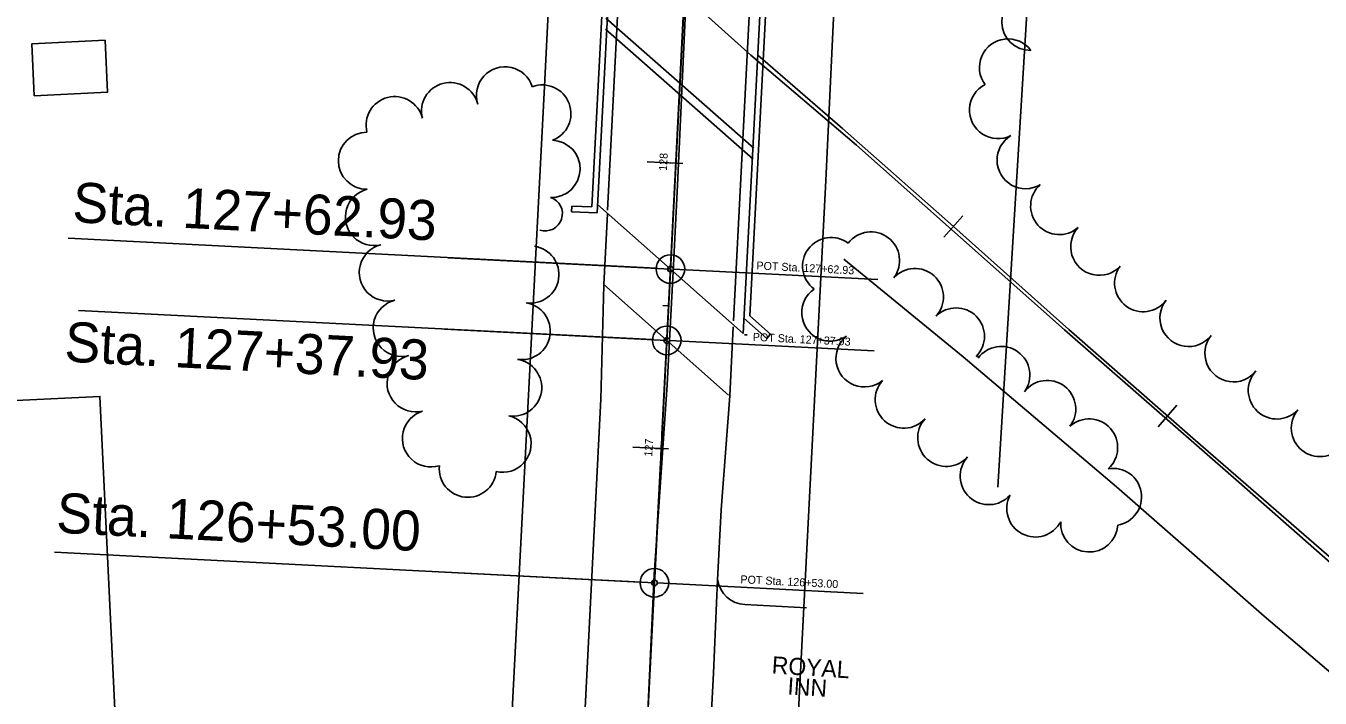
# Model space of a CAD drawing. Extents: x -25029 to 2274964, y -81170 to 687028.
# Drawn here: x -4248.3 to -3795.5, y -67116.1 to -66880.9 of the extents above; entities that cross this region are included whole.
import ezdxf

# ---------------------------------------------------------------- set-up
doc = ezdxf.new("R2010")
doc.units = 0
for name, color, linetype in [('81911BEA - RW_X_Fee_RW', 7, 'Continuous'), ('BD_X_Canopy', 7, 'Continuous'), ('BLDG', 7, 'Continuous'), ('BR_X_Rail_Object', 7, 'Continuous'), ('Default', 7, 'Continuous'), ('GE_X_CL_100', 7, 'Continuous'), ('GE_X_CL_20', 7, 'Continuous'), ('GE_X_CL_2000', 7, 'Continuous'), ('GK_Visualization', 7, 'Continuous'), ('PV_X_EOP', 7, 'Continuous'), ('RD_X_RR_1', 7, 'Continuous'), ('RR', 7, 'Continuous'), ('TREES', 7, 'Continuous'), ('WALL', 7, 'Continuous')]:
    doc.layers.add(name, color=color, linetype=linetype)

msp = doc.modelspace()

# ---------------------------------------------------------------- linework, layer by layer
at = {"layer": '81911BEA - RW_X_Fee_RW'}
msp.add_line((-3964.79, -66858.23), (-3968.48, -66935), dxfattribs=at)
for points in [[(-4064.24, -66849.91), (-4064.29, -66850.79), (-4067.04, -66904.37), (-4080.46, -67165.32), (-4085.55, -67264.33), (-4100.93, -67563.4)], [(-3968.48, -66935), (-3980.46, -67168.07), (-3990.37, -67360.71), (-4001.06, -67568.6)]]:
    msp.add_lwpolyline(points, dxfattribs=at)
at = {"layer": 'BD_X_Canopy'}
for p, q in [((-4053.51, -67566.81), (-3994.85, -66418.3)), ((-3908.26, -67042.25), (-3888.37, -66715.74)), ((-4022.82, -66965.97), (-4100.59, -66962)), ((-4024.09, -66990.94), (-4101.86, -66986.96)), ((-4028.43, -67075.76), (-4106.2, -67071.78))]:
    msp.add_line(p, q, dxfattribs=at)
at = {"layer": 'BLDG'}
for points in [[(-4245.36, -66905.36), (-4219.69, -66904.07), (-4220.6, -66885.9), (-4246.27, -66887.18)], [(-4215.51, -67154.13), (-4222.38, -67010.56), (-4323.05, -67015.38), (-4322.45, -67027.89), (-4381.92, -67030.73), (-4375.65, -67161.79)]]:
    msp.add_lwpolyline(points, close=True, dxfattribs=at)
at = {"layer": 'BR_X_Rail_Object'}
for p, q in [((-4050.34, -66944.22), (-4039.85, -66743.49)), ((-4048.44, -66946.28), (-4037.8, -66742.57)), ((-3986.73, -66784.01), (-3997.37, -66988.52)), ((-3984.84, -66786.07), (-3995.05, -66982.32)), ((-4057.42, -66945.98), (-4057.36, -66943.99)), ((-4057.36, -66943.99), (-4050.34, -66944.22)), ((-4048.29, -66943.39), (-3997.37, -66988.52)), ((-4057.42, -66945.98), (-4048.44, -66946.28)), ((-3997.1, -66983.17), (-3989.09, -66990.27)), ((-3995.05, -66982.32), (-3987.76, -66988.78)), ((-3989.09, -66990.27), (-3987.76, -66988.78))]:
    msp.add_line(p, q, dxfattribs=at)
at = {"layer": 'Default'}
for p, q in [((-4053.51, -67566.81), (-3987.63, -66276.99)), ((-4045.37, -66878.21), (-3993.62, -66923.69)), ((-4045.57, -66882.03), (-3993.82, -66927.52)), ((-4023.42, -66928.81), (-4018.43, -66929.06)), ((-4020.93, -66928.95), (-4020.93, -66928.95)), ((-3996.96, -66988.99), (-3995.96, -66989.04)), ((-4028.53, -67028.68), (-4023.53, -67028.93)), ((-4026.03, -67028.82), (-4026.03, -67028.82))]:
    msp.add_line(p, q, dxfattribs=at)
for points in [[(-4020.67, -66923.94), (-4018.38, -66879)], [(-4021.06, -66931.43), (-4020.8, -66926.44)], [(-4023.48, -66978.87), (-4021.18, -66933.93)], [(-4025.77, -67023.81), (-4023.48, -66978.87)], [(-4026.16, -67031.3), (-4025.9, -67026.31)], [(-4028.58, -67078.74), (-4026.28, -67033.8)], [(-4030.87, -67123.68), (-4028.58, -67078.74)]]:
    msp.add_lwpolyline(points, dxfattribs=at)
at = {"layer": 'GE_X_CL_100'}
for p, q in [((-4022.82, -66965.97), (-4017.88, -66869.24)), ((-4020.93, -66928.95), (-4030.92, -66928.44)), ((-4027.81, -66965.71), (-4233.55, -66955.21)), ((-4024.09, -66990.94), (-4022.82, -66965.97)), ((-4029.09, -66990.68), (-4229.85, -66980.43)), ((-4028.43, -67075.76), (-4024.09, -66990.94)), ((-4026.03, -67028.82), (-4036.02, -67028.31)), ((-4033.42, -67075.5), (-4238.24, -67065.04))]:
    msp.add_line(p, q, dxfattribs=at)
for centre in [(-4022.82, -66965.97), (-4024.09, -66990.94), (-4028.43, -67075.76)]:
    msp.add_circle(centre, 5, dxfattribs=at)
at = {"layer": 'GE_X_CL_20'}
for p, q in [((-4020.93, -66928.95), (-4022.93, -66928.85)), ((-4021.82, -66966.02), (-3950.25, -66969.68)), ((-4023.48, -66978.88), (-4025.48, -66978.78)), ((-4023.1, -66990.99), (-3951.52, -66994.64)), ((-4026.03, -67028.82), (-4028.03, -67028.72)), ((-4027.43, -67075.81), (-3955.44, -67079.48))]:
    msp.add_line(p, q, dxfattribs=at)
for centre in [(-4022.82, -66965.97), (-4024.09, -66990.94), (-4028.43, -67075.76)]:
    msp.add_circle(centre, 1, dxfattribs=at)
at = {"layer": 'GE_X_CL_2000'}
msp.add_lwpolyline([(-4013.13, -66779.88), (-4016.07, -66842.49), (-4020.3, -66936.62), (-4021.7, -66964.57), (-4023.91, -67006.53), (-4028.54, -67072.96), (-4032.5, -67158.45), (-4036.77, -67244.88), (-4039.82, -67307.81), (-4042.57, -67367.56), (-4046.26, -67421.58), (-4049.64, -67482.6), (-4051.75, -67539.48), (-4054.16, -67599.55), (-4055.96, -67650.71), (-4056.81, -67705.37), (-4056.4, -67751.12), (-4055.31, -67821.98), (-4053.28, -67876.95), (-4051.28, -67925.88), (-4048.02, -67968.46), (-4046.31, -67983.5), (-4044.52, -67998.52), (-4042.41, -68015.31)], dxfattribs=at)
at = {"layer": 'GK_Visualization'}
for p, q in [((-4022.82, -66965.97), (-4017.88, -66869.24)), ((-4024.09, -66990.94), (-4022.82, -66965.97)), ((-4022.89, -66966.04), (-4022.75, -66965.9)), ((-4022.89, -66965.9), (-4022.75, -66966.04)), ((-4028.43, -67075.76), (-4024.09, -66990.94)), ((-4024.16, -66991), (-4024.03, -66990.87)), ((-4024.16, -66990.87), (-4024.03, -66991)), ((-4028.49, -67075.82), (-4028.36, -67075.69)), ((-4028.49, -67075.69), (-4028.36, -67075.82))]:
    msp.add_line(p, q, dxfattribs=at)
at = {"layer": 'PV_X_EOP'}
for p, q in [((-4044.79, -66945.32), (-4034.65, -66746.75)), ((-4000.71, -66984.07), (-3990.57, -66785.5)), ((-4046.13, -66971.41), (-4044.86, -66946.68)), ((-4046.13, -66971.56), (-4047.18, -67011.56)), ((-4046.13, -66971.41), (-4002.52, -67010.06)), ((-4002.05, -67010.31), (-4000.82, -66986.19)), ((-4054.08, -67146.71), (-4047.18, -67011.56)), ((-4002.05, -67010.31), (-4005.09, -67050.21)), ((-4006.34, -67074.69), (-4005.09, -67050.21)), ((-3996.77, -67083.38), (-3975.21, -67084.48))]:
    msp.add_line(p, q, dxfattribs=at)
msp.add_lwpolyline([(-4009.27, -67136.23), (-4007.75, -67107.34), (-4006.34, -67074.69)], dxfattribs=at)
msp.add_arc((-3996.25, -67073.19), 10.2, 188.4466, 267.0759, dxfattribs=at)
at = {"layer": 'RD_X_RR_1'}
msp.add_line((-4048.95, -66842.4), (-3994.64, -66891.19), dxfattribs=at)
msp.add_lwpolyline([(-3705.92, -67144.26), (-3766.77, -67090.93), (-3824.9, -67039.7), (-3884.92, -66987.19), (-3957.76, -66922.69), (-3994.64, -66891.19)], dxfattribs=at)
at = {"layer": 'RR'}
for p, q in [((-3920.49, -66947.39), (-3927.14, -66954.85)), ((-3845.65, -67013.66), (-3852.24, -67021.17))]:
    msp.add_line(p, q, dxfattribs=at)
msp.add_lwpolyline([(-3727.78, -67123.68), (-3785.36, -67072.65), (-3839.18, -67025.99), (-3883.42, -66987.16), (-3925.9, -66949.26), (-3962.66, -66916.79), (-3992.3, -66891.12)], dxfattribs=at)
at = {"layer": 'TREES'}
for centre, radius, start, end in [((-3896.91, -66879.49), 10, 91.1811, 271.1811), ((-3904.72, -66895.46), 10, 36.6775, 216.6775), ((-4080.69, -66905.22), 10, 17.5475, 197.5475), ((-4099.92, -66910.7), 10, 14.256, 194.256), ((-4067.62, -66911.56), 10, 290.7005, 110.7005), ((-3908.21, -66910.35), 10, 116.9216, 296.9216), ((-4119.3, -66915.62), 10, 14.2537, 194.2537), ((-4128.98, -66928.08), 10, 90.0742, 270.0742), ((-4064.42, -66930.91), 10, 268.0724, 88.0724), ((-3898.57, -66927.86), 10, 120.761, 300.761), ((-4126.53, -66947.78), 10, 104.0892, 284.0892), ((-3886.81, -66943.92), 10, 131.6771, 311.6771), ((-4066.62, -66946.61), 6.01, 251.9808, 71.9808), ((-3952.66, -66962.97), 10, 322.6781, 142.6781), ((-3872.8, -66958.17), 10, 137.3321, 317.3321), ((-4121.67, -66967.18), 10, 104.0892, 284.0892), ((-4071.83, -66967.91), 10, 261.3524, 81.3524), ((-3966.58, -66964.93), 10, 53.3755, 233.3755), ((-3937.3, -66975.75), 10, 317.7816, 137.7816), ((-3857.44, -66970.93), 10, 143.2414, 323.2414), ((-3966.89, -66981.21), 10, 124.415, 304.415), ((-4116.8, -66986.58), 10, 104.0892, 284.0892), ((-4074.84, -66987.69), 10, 261.3524, 81.3524), ((-3922.88, -66989.5), 9.93, 314.9598, 134.9598), ((-3841.57, -66983.1), 10, 141.8088, 321.8088), ((-3954.93, -66997.22), 10, 129.1012, 309.1012), ((-3825.85, -66995.46), 10, 141.8079, 321.8079), ((-3907.09, -67003.05), 10, 324.1284, 144.1284), ((-4111.93, -67005.98), 10, 104.0892, 284.0892), ((-4077.85, -67007.46), 10, 261.3524, 81.3524), ((-3915.53, -66996.85), 0.471, 314.9598, 134.9598), ((-3810.67, -67008.46), 10, 137.0426, 317.0426), ((-3941.19, -67011.66), 10, 138.0297, 318.0297), ((-3891.02, -67014.95), 10, 322.8568, 142.8568), ((-4106.58, -67025.24), 10, 106.9734, 286.9734), ((-4081.56, -67027.1), 10, 257.2666, 77.2666), ((-3795.61, -67021.6), 10, 140.7343, 320.7343), ((-3926.32, -67025.04), 10, 138.0297, 318.0297), ((-3876.36, -67028.42), 10, 311.9867, 131.9867), ((-4093.71, -67035.83), 10, 174.1199, 354.1199), ((-3911.45, -67038.41), 10, 138.0297, 318.0297), ((-3868, -67045.71), 10, 279.6063, 99.6063), ((-3895.15, -67049.74), 10, 152.3753, 332.3753), ((-3876.31, -67054.97), 10, 176.5754, 356.5754)]:
    msp.add_arc(centre, radius, start, end, dxfattribs=at)
at = {"layer": 'WALL'}
msp.add_lwpolyline([(-3962.19, -66962.56), (-3920.45, -66996.74), (-3866.77, -67042.13), (-3815.06, -67087.45), (-3774.66, -67121.83), (-3775.24, -67125.76), (-3740.3, -67158.08), (-3743.06, -67161.22), (-3677.21, -67215.81), (-3681.77, -67230.31)], dxfattribs=at)

# ---------------------------------------------------------------- texts
at = {"layer": 'Default'}
for s, p in [('ROYAL', (-3987.5, -67107.43)), ('INN', (-3982.01, -67114.8))]:
    msp.add_text(s, height=6, rotation=356.2911, dxfattribs=at).set_placement(p)
at = {"layer": 'GE_X_CL_100'}
for s, p in [('Sta. 127+62.93', (-4232.24, -66949.54)), ('Sta. 127+37.93', (-4235.02, -66998.33)), ('Sta. 126+53.00', (-4237.87, -67058.19))]:
    msp.add_text(s, height=14, rotation=357.076, dxfattribs=at).set_placement(p)
at = {"layer": 'GE_X_CL_20'}
for s, rotation, p in [('128', 87.076, (-4024.07, -66931.66)), ('POT Sta. 127+62.93', 357.076, (-3992.79, -66966.1)), ('POT Sta. 127+37.93', 357.076, (-3994.06, -66991.07)), ('127', 87.076, (-4029.18, -67031.65)), ('POT Sta. 126+53.00', 357.076, (-3998.39, -67075.89))]:
    msp.add_text(s, height=2.8, rotation=rotation, dxfattribs=at).set_placement(p)
at = {"layer": 'GK_Visualization'}
for s, p in [('117', (-4022.82, -66965.97)), ('116', (-4024.09, -66990.94)), ('115', (-4028.43, -67075.76))]:
    msp.add_text(s, height=0.14, dxfattribs=at).set_placement(p)

doc.saveas('drawing.dxf')
